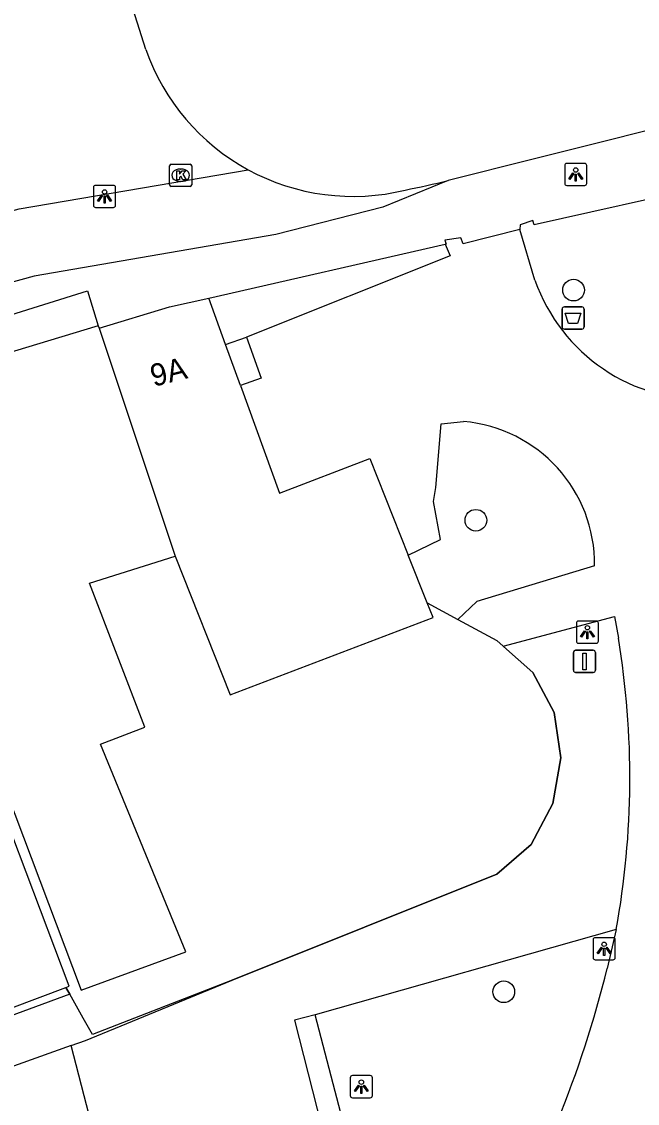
# Model space of a CAD drawing. Extents: x 161087 to 161922, y 382574 to 383873.
# Drawn here: x 161531.37 to 161559.13, y 383167.9 to 383216.69 of the extents above; entities that cross this region are included whole.
import ezdxf

# ---------------------------------------------------------------- set-up
doc = ezdxf.new("R2010")
doc.units = 0
for name, color, linetype in [('IMGEO_Afvalbak', 7, 'Continuous'), ('IMGEO_Boom', 7, 'Continuous'), ('IMGEO_Erf', 7, 'Continuous'), ('IMGEO_Fietspad_open', 7, 'Continuous'), ('IMGEO_Groenvoorziening', 7, 'Continuous'), ('IMGEO_Hek', 7, 'Continuous'), ('IMGEO_Kolk', 7, 'Continuous'), ('IMGEO_Lichtpunt', 7, 'Continuous'), ('IMGEO_Pand', 7, 'Continuous'), ('IMGEO_Pand_nummerreeks', 7, 'Continuous'), ('IMGEO_Rijbaan_lokaal_gesloten', 7, 'Continuous'), ('IMGEO_Verkeersbordpaal', 7, 'Continuous'), ('IMGEO_Voetpad_halfverhard', 7, 'Continuous'), ('IMGEO_Voetpad_open', 7, 'Continuous')]:
    doc.layers.add(name, color=color, linetype=linetype)

msp = doc.modelspace()

# ---------------------------------------------------------------- linework, layer by layer
at = {"layer": 'IMGEO_Afvalbak'}
for p, q in [((161555.841, 383203.827), (161556.631, 383203.827)), ((161556.631, 383203.827), (161555.841, 383203.827)), ((161555.741, 383202.927), (161555.741, 383203.727)), ((161555.741, 383203.727), (161555.741, 383202.927)), ((161556.731, 383203.727), (161556.731, 383202.927)), ((161556.731, 383202.927), (161556.731, 383203.727)), ((161556.631, 383202.827), (161555.841, 383202.827)), ((161555.841, 383202.827), (161556.631, 383202.827))]:
    msp.add_line(p, q, dxfattribs=at)
msp.add_lwpolyline([(161555.884, 383203.541), (161556.588, 383203.541), (161556.439, 383203.071), (161556.033, 383203.071), (161555.884, 383203.541)], dxfattribs=at)
for centre, start, end in [((161555.841, 383203.727), 90, 180), ((161555.841, 383203.727), 90, 180), ((161556.631, 383203.727), 0, 90), ((161556.631, 383203.727), 360, 90), ((161555.841, 383202.927), 180, 270), ((161555.841, 383202.927), 180, 270), ((161556.631, 383202.927), 270, 0), ((161556.631, 383202.927), 270, 0)]:
    msp.add_arc(centre, 0.1, start, end, dxfattribs=at)
at = {"layer": 'IMGEO_Boom'}
for centre in [(161556.255, 383204.584), (161551.85, 383194.2), (161553.11, 383172.934)]:
    msp.add_circle(centre, 0.489, dxfattribs=at)
at = {"layer": 'IMGEO_Erf'}
msp.add_lwpolyline([(161533.356, 383173.135), (161533.534, 383172.822), (161527.452, 383170.59)], dxfattribs=at)
at = {"layer": 'IMGEO_Fietspad_open'}
for points in [[(161490.644, 383193.385), (161517.649, 383204.031), (161525.978, 383206.8), (161531.26, 383208.242), (161541.577, 383210.015)], [(161550.595, 383209.525), (161547.65, 383208.325), (161542.826, 383207.084), (161531.933, 383205.212), (161526.876, 383203.831), (161518.704, 383201.115), (161487.35, 383188.824), (161478.917, 383185.415)]]:
    msp.add_lwpolyline(points, dxfattribs=at)
at = {"layer": 'IMGEO_Groenvoorziening'}
for points in [[(161540.565, 383202.127), (161541.505, 383202.468)], [(161549.661, 383190.474), (161551.043, 383189.725)], [(161533.603, 383170.508), (161534.241, 383170.736), (161540.856, 383173.452), (161552.8, 383178.24), (161554.351, 383179.585), (161555.316, 383181.432), (161555.675, 383183.487), (161555.385, 383185.525), (161554.413, 383187.336), (161553.093, 383188.508), (161553.08, 383188.519)], [(161558.179, 383175.742), (161544.597, 383171.892)]]:
    msp.add_lwpolyline(points, dxfattribs=at)
at = {"layer": 'IMGEO_Hek'}
for points in [[(161549.661, 383190.474), (161551.043, 383189.725), (161552.792, 383188.776), (161553.08, 383188.519), (161553.093, 383188.508)], [(161553.093, 383188.508), (161554.413, 383187.336), (161555.385, 383185.525), (161555.675, 383183.487), (161555.316, 383181.432), (161554.351, 383179.585), (161552.8, 383178.24), (161540.856, 383173.452), (161534.562, 383171.012), (161534.146, 383171.745)], [(161533.534, 383172.822), (161533.356, 383173.135)], [(161534.146, 383171.745), (161533.534, 383172.822)]]:
    msp.add_lwpolyline(points, dxfattribs=at)
at = {"layer": 'IMGEO_Kolk'}
for p, q in [((161538.038, 383209.336), (161538.038, 383210.188)), ((161538.113, 383210.262), (161538.965, 383210.262)), ((161539.039, 383210.188), (161539.039, 383209.336)), ((161538.526, 383210.042), (161538.551, 383210.042)), ((161538.965, 383209.262), (161538.113, 383209.262)), ((161538.549, 383209.482), (161538.524, 383209.482))]:
    msp.add_line(p, q, dxfattribs=at)
for points in [[(161538.038, 383209.336), (161538.038, 383210.188)], [(161538.113, 383210.262), (161538.965, 383210.262)], [(161539.039, 383210.188), (161539.039, 383209.336)], [(161538.359, 383209.962), (161538.482, 383209.962), (161538.482, 383209.811), (161538.612, 383209.962), (161538.776, 383209.962), (161538.63, 383209.811), (161538.783, 383209.562), (161538.631, 383209.562), (161538.546, 383209.726), (161538.482, 383209.659), (161538.482, 383209.562), (161538.359, 383209.562), (161538.359, 383209.962)], [(161538.965, 383209.262), (161538.113, 383209.262)]]:
    msp.add_lwpolyline(points, dxfattribs=at)
for centre, start, end in [((161538.115, 383210.186), 91.552, 178.448), ((161538.115, 383210.186), 91.552, 178.448), ((161538.963, 383210.186), 1.552, 88.448), ((161538.963, 383210.186), 1.552, 88.448), ((161538.115, 383209.338), 181.552, 268.448), ((161538.115, 383209.338), 181.552, 268.448), ((161538.963, 383209.338), 271.552, 358.448), ((161538.963, 383209.338), 271.552, 358.448)]:
    msp.add_arc(centre, 0.0765, start, end, dxfattribs=at)
for centre, major_axis, ratio, start_param, end_param in [((161538.525, 383209.762), (-0.387, 0.002), 0.722429, 4.712389, 7.853982), ((161538.55, 383209.762), (-0.39, 0.002), 0.717154, 1.570796, 4.712389)]:
    msp.add_ellipse(centre, major_axis=major_axis, ratio=ratio, start_param=start_param, end_param=end_param, dxfattribs=at)
at = {"layer": 'IMGEO_Lichtpunt'}
for p, q in [((161555.856, 383210.203), (161555.856, 383209.396)), ((161555.856, 383210.203), (161555.856, 383209.396)), ((161556.758, 383210.298), (161555.95, 383210.298)), ((161556.758, 383210.298), (161555.95, 383210.298)), ((161556.852, 383209.396), (161556.852, 383210.203)), ((161556.852, 383209.396), (161556.852, 383210.203)), ((161534.608, 383209.213), (161534.608, 383208.406)), ((161534.608, 383209.213), (161534.608, 383208.406)), ((161535.51, 383209.308), (161534.702, 383209.308)), ((161535.51, 383209.308), (161534.702, 383209.308)), ((161535.604, 383208.406), (161535.604, 383209.213)), ((161535.604, 383208.406), (161535.604, 383209.213)), ((161555.95, 383209.302), (161556.758, 383209.302)), ((161555.95, 383209.302), (161556.758, 383209.302)), ((161534.702, 383208.312), (161535.51, 383208.312)), ((161534.702, 383208.312), (161535.51, 383208.312)), ((161557.284, 383189.653), (161556.476, 383189.653)), ((161557.284, 383189.653), (161556.476, 383189.653)), ((161556.382, 383189.558), (161556.382, 383188.751)), ((161556.382, 383189.558), (161556.382, 383188.751)), ((161557.378, 383188.751), (161557.378, 383189.558)), ((161557.378, 383188.751), (161557.378, 383189.558)), ((161556.476, 383188.657), (161557.284, 383188.657)), ((161556.476, 383188.657), (161557.284, 383188.657)), ((161557.136, 383175.279), (161557.136, 383174.472)), ((161557.136, 383175.279), (161557.136, 383174.472)), ((161558.038, 383175.374), (161557.23, 383175.374)), ((161558.038, 383175.374), (161557.23, 383175.374)), ((161558.132, 383174.472), (161558.132, 383175.279)), ((161558.132, 383174.472), (161558.132, 383175.279)), ((161557.23, 383174.378), (161558.038, 383174.378)), ((161557.23, 383174.378), (161558.038, 383174.378)), ((161547.089, 383169.155), (161546.281, 383169.155)), ((161547.089, 383169.155), (161546.281, 383169.155)), ((161546.187, 383169.06), (161546.187, 383168.253)), ((161546.187, 383169.06), (161546.187, 383168.253)), ((161547.183, 383168.253), (161547.183, 383169.06)), ((161547.183, 383168.253), (161547.183, 383169.06)), ((161546.281, 383168.159), (161547.089, 383168.159)), ((161546.281, 383168.159), (161547.089, 383168.159))]:
    msp.add_line(p, q, dxfattribs=at)
for points in [[(161556.23, 383209.867), (161556.269, 383209.839), (161556.081, 383209.577), (161556.043, 383209.604), (161556.23, 383209.867)], [(161556.332, 383209.819), (161556.379, 383209.819), (161556.379, 383209.497), (161556.332, 383209.497), (161556.332, 383209.819)], [(161556.442, 383209.839), (161556.48, 383209.866), (161556.667, 383209.604), (161556.628, 383209.576), (161556.442, 383209.839)], [(161534.982, 383208.877), (161535.021, 383208.849), (161534.833, 383208.587), (161534.795, 383208.614), (161534.982, 383208.877)], [(161535.084, 383208.829), (161535.131, 383208.829), (161535.131, 383208.507), (161535.084, 383208.507), (161535.084, 383208.829)], [(161535.194, 383208.849), (161535.232, 383208.876), (161535.419, 383208.614), (161535.38, 383208.586), (161535.194, 383208.849)], [(161556.756, 383189.222), (161556.795, 383189.194), (161556.607, 383188.932), (161556.569, 383188.959), (161556.756, 383189.222)], [(161556.858, 383189.174), (161556.905, 383189.174), (161556.905, 383188.852), (161556.858, 383188.852), (161556.858, 383189.174)], [(161556.968, 383189.194), (161557.006, 383189.221), (161557.193, 383188.959), (161557.154, 383188.931), (161556.968, 383189.194)], [(161557.51, 383174.943), (161557.549, 383174.915), (161557.361, 383174.653), (161557.323, 383174.68), (161557.51, 383174.943)], [(161557.612, 383174.895), (161557.659, 383174.895), (161557.659, 383174.573), (161557.612, 383174.573), (161557.612, 383174.895)], [(161557.722, 383174.915), (161557.76, 383174.942), (161557.947, 383174.68), (161557.908, 383174.652), (161557.722, 383174.915)], [(161546.561, 383168.724), (161546.6, 383168.696), (161546.412, 383168.434), (161546.374, 383168.461), (161546.561, 383168.724)], [(161546.663, 383168.676), (161546.71, 383168.676), (161546.71, 383168.354), (161546.663, 383168.354), (161546.663, 383168.676)], [(161546.773, 383168.696), (161546.811, 383168.723), (161546.998, 383168.461), (161546.959, 383168.433), (161546.773, 383168.696)]]:
    msp.add_lwpolyline(points, dxfattribs=at)
for centre in [(161556.355, 383210.001), (161535.107, 383209.011), (161556.881, 383189.356), (161557.635, 383175.077), (161546.686, 383168.858)]:
    msp.add_circle(centre, 0.0994, dxfattribs=at)
for centre, start, end in [((161555.95, 383210.203), 90, 180), ((161555.95, 383210.203), 90, 180), ((161556.758, 383210.203), 0, 90), ((161556.758, 383210.203), 0, 90), ((161534.702, 383209.213), 90, 180), ((161534.702, 383209.213), 90, 180), ((161535.51, 383209.213), 0, 90), ((161535.51, 383209.213), 0, 90), ((161555.95, 383209.396), 180, 270), ((161555.95, 383209.396), 180, 270), ((161556.758, 383209.396), 270, 0), ((161556.758, 383209.396), 270, 360), ((161534.702, 383208.406), 180, 270), ((161534.702, 383208.406), 180, 270), ((161535.51, 383208.406), 270, 0), ((161535.51, 383208.406), 270, 360), ((161556.476, 383189.558), 90, 180), ((161556.476, 383189.558), 90, 180), ((161557.284, 383189.558), 0, 90), ((161557.284, 383189.558), 0, 90), ((161556.476, 383188.751), 180, 270), ((161556.476, 383188.751), 180, 270), ((161557.284, 383188.751), 270, 0), ((161557.284, 383188.751), 270, 360), ((161557.23, 383175.279), 90, 180), ((161557.23, 383175.279), 90, 180), ((161558.038, 383175.279), 0, 90), ((161558.038, 383175.279), 0, 90), ((161557.23, 383174.472), 180, 270), ((161557.23, 383174.472), 180, 270), ((161558.038, 383174.472), 270, 0), ((161558.038, 383174.472), 270, 360), ((161546.281, 383169.06), 90, 180), ((161546.281, 383169.06), 90, 180), ((161547.089, 383169.06), 0, 90), ((161547.089, 383169.06), 0, 90), ((161546.281, 383168.253), 180, 270), ((161546.281, 383168.253), 180, 270), ((161547.089, 383168.253), 270, 0), ((161547.089, 383168.253), 270, 360)]:
    msp.add_arc(centre, 0.0946, start, end, dxfattribs=at)
at = {"layer": 'IMGEO_Pand'}
for points in [[(161534.857, 383202.864), (161538.04, 383203.834), (161539.806, 383204.224)], [(161540.565, 383202.127), (161539.806, 383204.224)], [(161534.82, 383202.974), (161523.981, 383199.698)], [(161534.82, 383202.974), (161534.857, 383202.864)], [(161534.857, 383202.864), (161538.285, 383192.585)], [(161541.236, 383200.275), (161540.565, 383202.127)], [(161541.236, 383200.275), (161542.991, 383195.425), (161547.063, 383196.987), (161548.802, 383192.626)], [(161523.981, 383199.698), (161534.051, 383173.012), (161538.768, 383174.743), (161534.929, 383184.103), (161536.926, 383184.871), (161534.427, 383191.37), (161538.285, 383192.585)], [(161533.356, 383173.135), (161533.51, 383173.193), (161528.33, 383186.894), (161527.849, 383186.712), (161524.529, 383195.625), (161523.112, 383199.386)], [(161511.992, 383196.108), (161517.163, 383182.524), (161518.078, 383180.011), (161524.879, 383180.781), (161528.468, 383171.287), (161533.356, 383173.135)], [(161538.285, 383192.585), (161540.778, 383186.335), (161549.922, 383189.82), (161549.661, 383190.474)], [(161549.661, 383190.474), (161548.802, 383192.626)]]:
    msp.add_lwpolyline(points, dxfattribs=at)
at = {"layer": 'IMGEO_Rijbaan_lokaal_gesloten'}
for points in [[(161603.889, 383222.891), (161554.432, 383210.49), (161550.595, 383209.525)], [(161536.974, 383215.431), (161534.868, 383222.095)]]:
    msp.add_lwpolyline(points, dxfattribs=at)
for centre, radius, start, end in [((161546.305, 383218.698), 9.887, 199.2937, 241.428), ((161546.306, 383218.687), 9.878, 241.3942, 283.8149), ((161538.49, 383259.31), 51.236, 281.4546, 283.6659)]:
    msp.add_arc(centre, radius, start, end, dxfattribs=at)
at = {"layer": 'IMGEO_Verkeersbordpaal'}
for p, q in [((161556.25, 383187.436), (161556.25, 383188.236)), ((161556.25, 383188.236), (161556.25, 383187.436)), ((161556.35, 383188.336), (161557.14, 383188.336)), ((161557.14, 383188.336), (161556.35, 383188.336)), ((161557.24, 383188.236), (161557.24, 383187.436)), ((161557.24, 383187.436), (161557.24, 383188.236)), ((161557.14, 383187.336), (161556.35, 383187.336)), ((161556.35, 383187.336), (161557.14, 383187.336))]:
    msp.add_line(p, q, dxfattribs=at)
msp.add_lwpolyline([(161556.67, 383188.211), (161556.82, 383188.211), (161556.82, 383187.461), (161556.67, 383187.461), (161556.67, 383188.211)], dxfattribs=at)
for centre, start, end in [((161556.35, 383188.236), 90, 180), ((161556.35, 383188.236), 90, 180), ((161557.14, 383188.236), 0, 90), ((161557.14, 383188.236), 360, 90), ((161556.35, 383187.436), 180, 270), ((161556.35, 383187.436), 180, 270), ((161557.14, 383187.436), 270, 0), ((161557.14, 383187.436), 270, 0)]:
    msp.add_arc(centre, 0.1, start, end, dxfattribs=at)
at = {"layer": 'IMGEO_Voetpad_halfverhard'}
for points in [[(161554.517, 383205.032), (161553.834, 383207.314)], [(161550.465, 383206.648), (161550.685, 383206.134), (161541.505, 383202.468)], [(161541.505, 383202.468), (161542.176, 383200.615), (161541.236, 383200.275)], [(161548.802, 383192.626), (161550.251, 383193.341), (161549.937, 383195.042), (161550.038, 383195.675), (161550.285, 383198.551), (161551.296, 383198.655)], [(161557.205, 383192.142), (161551.89, 383190.538), (161551.043, 383189.725)], [(161551.043, 383189.725), (161552.792, 383188.776), (161553.08, 383188.519)], [(161553.08, 383188.519), (161558.105, 383189.857), (161558.276, 383188.889)], [(161558.179, 383175.742), (161557.769, 383173.99)], [(161544.597, 383171.892), (161543.665, 383171.65), (161545.509, 383164.45), (161535.814, 383161.964), (161533.603, 383170.508)], [(161555.531, 383167.088), (161546.476, 383164.699), (161544.597, 383171.892)], [(161533.603, 383170.508), (161528.213, 383168.581)]]:
    msp.add_lwpolyline(points, dxfattribs=at)
for centre, radius, start, end in [((161562.11, 383207.687), 8.044, 199.2708, 272.5446), ((161550.755, 383192.227), 6.45, 359.2422, 85.1904), ((161520.457, 383182.594), 38.339, 349.7044, 9.4501), ((161509.66, 383185.776), 49.532, 337.8342, 346.2348)]:
    msp.add_arc(centre, radius, start, end, dxfattribs=at)
at = {"layer": 'IMGEO_Voetpad_open'}
for points in [[(161562.282, 383209.278), (161554.484, 383207.523), (161554.425, 383207.723), (161553.855, 383207.534), (161553.834, 383207.314)], [(161553.834, 383207.314), (161551.274, 383206.668), (161551.174, 383206.938), (161550.445, 383206.839), (161550.514, 383206.659), (161550.465, 383206.648)], [(161539.806, 383204.224), (161550.465, 383206.648)], [(161523.981, 383199.698), (161523.466, 383201.16), (161534.338, 383204.545), (161534.82, 383202.974)]]:
    msp.add_lwpolyline(points, dxfattribs=at)

# ---------------------------------------------------------------- texts
at = {"layer": 'IMGEO_Pand_nummerreeks'}
msp.add_text('9A', height=1, rotation=14.0948, dxfattribs=at).set_placement((161537.314, 383200.216))

doc.saveas('drawing.dxf')
